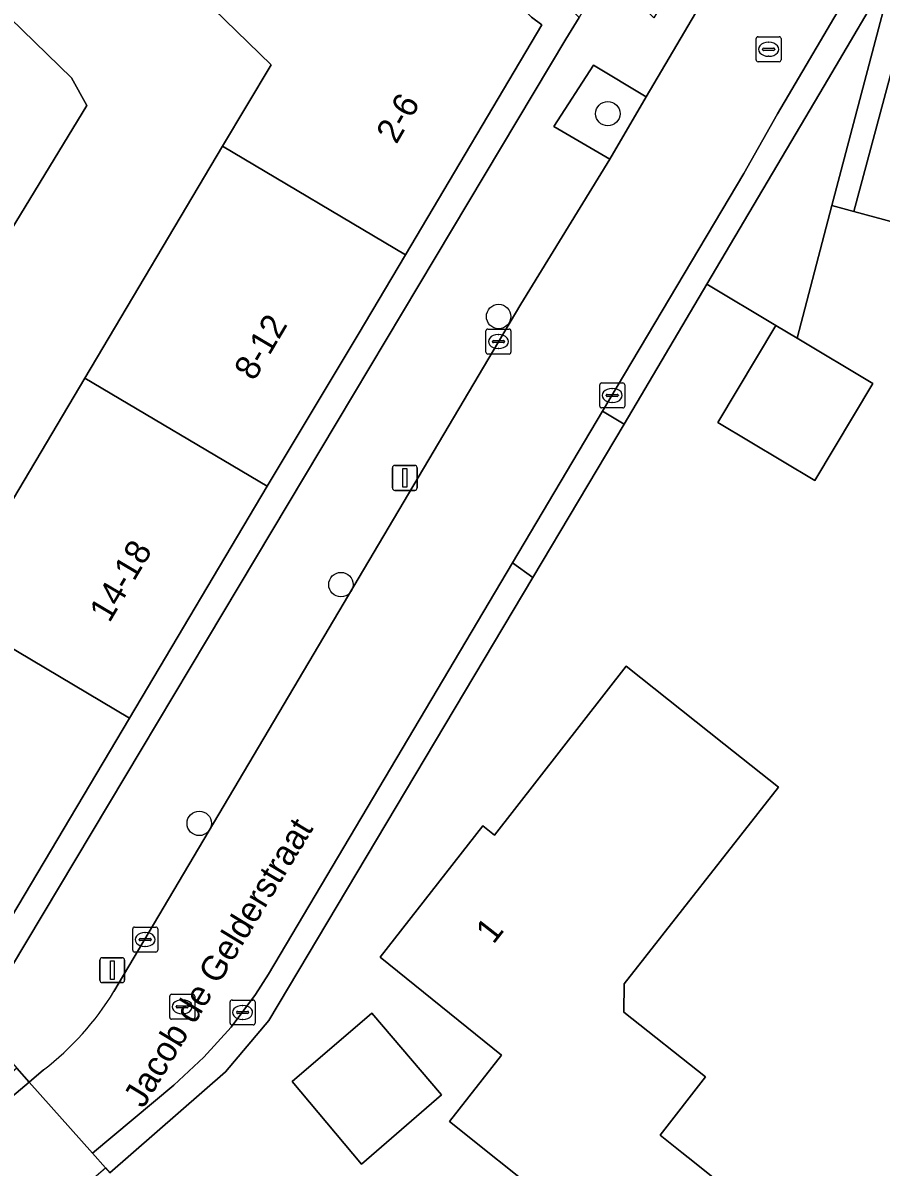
# Model space of a CAD drawing. Extents: x 159888 to 160761, y 384031 to 384750.
# Drawn here: x 160220.71 to 160255.09, y 384420.18 to 384466.02 of the extents above; entities that cross this region are included whole.
import ezdxf

# ---------------------------------------------------------------- set-up
doc = ezdxf.new("R2010")
doc.units = 0
for name, color, linetype in [('IMGEO_Boom', 7, 'Continuous'), ('IMGEO_Erf', 7, 'Continuous'), ('IMGEO_Groenvoorziening', 7, 'Continuous'), ('IMGEO_Kolk', 7, 'Continuous'), ('IMGEO_Lichtmast', 7, 'Continuous'), ('IMGEO_Openbare_ruimte_label', 7, 'Continuous'), ('IMGEO_Pand', 7, 'Continuous'), ('IMGEO_Pand_nummerreeks', 7, 'Continuous'), ('IMGEO_Pand_overbouw', 7, 'Continuous'), ('IMGEO_Rijbaan_lokaal_open', 7, 'Continuous'), ('IMGEO_Rioolput', 7, 'Continuous'), ('IMGEO_Voetpad_gesloten', 7, 'Continuous'), ('IMGEO_Voetpad_open', 7, 'Continuous')]:
    doc.layers.add(name, color=color, linetype=linetype)

msp = doc.modelspace()

# ---------------------------------------------------------------- linework, layer by layer
at = {"layer": 'IMGEO_Boom'}
for centre in [(160244.14, 384462.381), (160239.767, 384454.256), (160233.451, 384443.517), (160227.775, 384433.951)]:
    msp.add_circle(centre, 0.489, dxfattribs=at)
at = {"layer": 'IMGEO_Erf'}
for points in [[(160214.173, 384418.814), (160210.282, 384423.243), (160211.572, 384424.273), (160208.64, 384426.061), (160208.452, 384425.753), (160207.943, 384426.117), (160212.148, 384433.196), (160217.679, 384442.506), (160223.194, 384451.791), (160228.71, 384461.076), (160230.651, 384464.343), (160227.879, 384467.046), (160220.289, 384474.445), (160212.699, 384481.844), (160205.109, 384489.244), (160197.518, 384496.643), (160194.583, 384499.505), (160190.804, 384497.414), (160181.266, 384492.138)], [(160157.338, 384472.343), (160192.947, 384491.75), (160194.145, 384491.56), (160222.659, 384463.811), (160223.27, 384462.707), (160197.935, 384421.095), (160207.34, 384413.056)], [(160257.354, 384457.554), (160253.992, 384458.464), (160253.119, 384458.699), (160251.72, 384453.389), (160254.758, 384451.57), (160252.43, 384447.681), (160248.541, 384450.008), (160250.87, 384453.898), (160248.112, 384455.549), (160244.8, 384449.944), (160241.138, 384443.799), (160230.563, 384426.051), (160228.827, 384423.997), (160224.199, 384419.949)], [(160241.705, 384418.881), (160237.805, 384422.01), (160239.887, 384424.668), (160235.017, 384428.599), (160239.133, 384433.856), (160239.596, 384433.48), (160244.877, 384440.252), (160248.792, 384437.142), (160250.98, 384435.405), (160244.789, 384427.521), (160244.779, 384426.384), (160248.05, 384423.797), (160246.241, 384421.466), (160247.107, 384420.771), (160247.612, 384420.366), (160254.796, 384414.603)]]:
    msp.add_lwpolyline(points, dxfattribs=at)
msp.add_lwpolyline([(160234.279, 384420.299), (160231.496, 384423.61), (160234.695, 384426.344), (160237.485, 384423.085)], close=True, dxfattribs=at)
at = {"layer": 'IMGEO_Groenvoorziening'}
for points in [[(160252.982, 384463.789), (160248.112, 384455.549), (160250.87, 384453.898), (160251.72, 384453.389), (160253.119, 384458.699), (160255.548, 384467.92), (160255.456, 384467.998)], [(160245.676, 384463.056), (160243.572, 384464.325), (160241.985, 384461.862), (160244.222, 384460.558)]]:
    msp.add_lwpolyline(points, close=True, dxfattribs=at)
at = {"layer": 'IMGEO_Kolk'}
for p, q in [((160239.259, 384452.826), (160239.259, 384453.678)), ((160239.334, 384453.752), (160240.186, 384453.752)), ((160239.747, 384453.532), (160239.772, 384453.532)), ((160240.26, 384453.678), (160240.26, 384452.826)), ((160239.518, 384453.246), (160239.518, 384453.258)), ((160239.956, 384453.209), (160239.558, 384453.209)), ((160239.561, 384453.295), (160239.959, 384453.295)), ((160240.002, 384453.258), (160240.002, 384453.246)), ((160240.186, 384452.752), (160239.334, 384452.752)), ((160239.77, 384452.972), (160239.745, 384452.972)), ((160243.819, 384450.669), (160243.819, 384451.521)), ((160243.894, 384451.595), (160244.746, 384451.595)), ((160244.307, 384451.375), (160244.332, 384451.375)), ((160244.82, 384451.521), (160244.82, 384450.669)), ((160244.078, 384451.089), (160244.078, 384451.101)), ((160244.516, 384451.052), (160244.118, 384451.052)), ((160244.121, 384451.138), (160244.519, 384451.138)), ((160244.33, 384450.815), (160244.305, 384450.815)), ((160244.562, 384451.101), (160244.562, 384451.089)), ((160244.746, 384450.595), (160243.894, 384450.595)), ((160225.11, 384428.872), (160225.11, 384429.724)), ((160225.185, 384429.798), (160226.037, 384429.798)), ((160226.111, 384429.724), (160226.111, 384428.872)), ((160225.369, 384429.292), (160225.369, 384429.304)), ((160225.807, 384429.255), (160225.409, 384429.255)), ((160225.412, 384429.341), (160225.81, 384429.341)), ((160225.598, 384429.578), (160225.623, 384429.578)), ((160225.853, 384429.304), (160225.853, 384429.292)), ((160226.037, 384428.798), (160225.185, 384428.798)), ((160225.621, 384429.018), (160225.596, 384429.018)), ((160229.088, 384426.877), (160229.94, 384426.877)), ((160229.013, 384425.951), (160229.013, 384426.803)), ((160229.315, 384426.42), (160229.713, 384426.42)), ((160229.501, 384426.657), (160229.526, 384426.657)), ((160230.014, 384426.803), (160230.014, 384425.951)), ((160229.272, 384426.371), (160229.272, 384426.383)), ((160229.71, 384426.334), (160229.312, 384426.334)), ((160229.524, 384426.097), (160229.499, 384426.097)), ((160229.756, 384426.383), (160229.756, 384426.371)), ((160229.94, 384425.877), (160229.088, 384425.877))]:
    msp.add_line(p, q, dxfattribs=at)
for points in [[(160239.259, 384452.826), (160239.259, 384453.678)], [(160239.334, 384453.752), (160240.186, 384453.752)], [(160240.26, 384453.678), (160240.26, 384452.826)], [(160240.186, 384452.752), (160239.334, 384452.752)], [(160243.819, 384450.669), (160243.819, 384451.521)], [(160243.894, 384451.595), (160244.746, 384451.595)], [(160244.82, 384451.521), (160244.82, 384450.669)], [(160244.746, 384450.595), (160243.894, 384450.595)], [(160225.11, 384428.872), (160225.11, 384429.724)], [(160225.185, 384429.798), (160226.037, 384429.798)], [(160226.111, 384429.724), (160226.111, 384428.872)], [(160226.037, 384428.798), (160225.185, 384428.798)], [(160229.088, 384426.877), (160229.94, 384426.877)], [(160229.013, 384425.951), (160229.013, 384426.803)], [(160230.014, 384426.803), (160230.014, 384425.951)], [(160229.94, 384425.877), (160229.088, 384425.877)]]:
    msp.add_lwpolyline(points, dxfattribs=at)
for centre, radius, start, end in [((160239.336, 384453.676), 0.0765, 91.552, 178.448), ((160239.336, 384453.676), 0.0765, 91.552, 178.448), ((160240.184, 384453.676), 0.0765, 1.552, 88.448), ((160240.184, 384453.676), 0.0765, 1.552, 88.448), ((160239.558, 384453.255), 0.0403, 85.8775, 175.7526), ((160239.555, 384453.245), 0.0366, 178.938, 274.7102), ((160239.959, 384453.252), 0.043, 264.8664, 352.4533), ((160239.963, 384453.257), 0.0386, 1.7309, 96.639), ((160239.336, 384452.828), 0.0765, 181.552, 268.448), ((160239.336, 384452.828), 0.0765, 181.552, 268.448), ((160240.184, 384452.828), 0.0765, 271.552, 358.448), ((160240.184, 384452.828), 0.0765, 271.552, 358.448), ((160243.896, 384451.519), 0.0765, 91.552, 178.448), ((160243.896, 384451.519), 0.0765, 91.552, 178.448), ((160244.744, 384451.519), 0.0765, 1.552, 88.448), ((160244.744, 384451.519), 0.0765, 1.552, 88.448), ((160244.118, 384451.098), 0.0403, 85.8775, 175.7526), ((160244.115, 384451.088), 0.0366, 178.938, 274.7102), ((160244.519, 384451.095), 0.043, 264.8664, 352.4533), ((160244.523, 384451.1), 0.0386, 1.7309, 96.639), ((160243.896, 384450.671), 0.0765, 181.552, 268.448), ((160243.896, 384450.671), 0.0765, 181.552, 268.448), ((160244.744, 384450.671), 0.0765, 271.552, 358.448), ((160244.744, 384450.671), 0.0765, 271.552, 358.448), ((160225.187, 384429.722), 0.0765, 91.552, 178.448), ((160225.187, 384429.722), 0.0765, 91.552, 178.448), ((160226.035, 384429.722), 0.0765, 1.552, 88.448), ((160226.035, 384429.722), 0.0765, 1.552, 88.448), ((160225.409, 384429.301), 0.0403, 85.8775, 175.7526), ((160225.406, 384429.291), 0.0366, 178.938, 274.7102), ((160225.81, 384429.298), 0.043, 264.8664, 352.4533), ((160225.814, 384429.303), 0.0386, 1.7309, 96.639), ((160225.187, 384428.874), 0.0765, 181.552, 268.448), ((160225.187, 384428.874), 0.0765, 181.552, 268.448), ((160226.035, 384428.874), 0.0765, 271.552, 358.448), ((160226.035, 384428.874), 0.0765, 271.552, 358.448), ((160229.09, 384426.801), 0.0765, 91.552, 178.448), ((160229.09, 384426.801), 0.0765, 91.552, 178.448), ((160229.938, 384426.801), 0.0765, 1.552, 88.448), ((160229.938, 384426.801), 0.0765, 1.552, 88.448), ((160229.312, 384426.38), 0.0403, 85.8775, 175.7526), ((160229.717, 384426.382), 0.0386, 1.7309, 96.639), ((160229.09, 384425.953), 0.0765, 181.552, 268.448), ((160229.09, 384425.953), 0.0765, 181.552, 268.448), ((160229.309, 384426.37), 0.0366, 178.938, 274.7102), ((160229.713, 384426.377), 0.043, 264.8664, 352.4533), ((160229.938, 384425.953), 0.0765, 271.552, 358.448), ((160229.938, 384425.953), 0.0765, 271.552, 358.448)]:
    msp.add_arc(centre, radius, start, end, dxfattribs=at)
for centre, major_axis, ratio, start_param, end_param in [((160239.746, 384453.252), (-0.387, 0.002), 0.722429, 4.712389, 7.853982), ((160239.771, 384453.252), (-0.39, 0.002), 0.717154, 1.570796, 4.712389), ((160244.306, 384451.095), (-0.387, 0.002), 0.722429, 4.712389, 7.853982), ((160244.331, 384451.095), (-0.39, 0.002), 0.717154, 1.570796, 4.712389), ((160225.597, 384429.298), (-0.387, 0.002), 0.722429, 4.712389, 7.853982), ((160225.622, 384429.298), (-0.39, 0.002), 0.717154, 1.570796, 4.712389), ((160229.5, 384426.377), (-0.387, 0.002), 0.722429, 4.712389, 7.853982), ((160229.525, 384426.377), (-0.39, 0.002), 0.717154, 1.570796, 4.712389)]:
    msp.add_ellipse(centre, major_axis=major_axis, ratio=ratio, start_param=start_param, end_param=end_param, dxfattribs=at)
at = {"layer": 'IMGEO_Lichtmast'}
for p, q in [((160235.515, 384447.391), (160235.515, 384448.191)), ((160235.515, 384448.191), (160235.515, 384447.391)), ((160235.615, 384448.291), (160236.405, 384448.291)), ((160236.405, 384448.291), (160235.615, 384448.291)), ((160236.505, 384448.191), (160236.505, 384447.391)), ((160236.505, 384447.391), (160236.505, 384448.191)), ((160236.405, 384447.291), (160235.615, 384447.291)), ((160235.615, 384447.291), (160236.405, 384447.291)), ((160223.798, 384427.672), (160223.798, 384428.472)), ((160223.798, 384428.472), (160223.798, 384427.672)), ((160223.898, 384428.572), (160224.688, 384428.572)), ((160224.688, 384428.572), (160223.898, 384428.572)), ((160224.788, 384428.472), (160224.788, 384427.672)), ((160224.788, 384427.672), (160224.788, 384428.472)), ((160224.688, 384427.572), (160223.898, 384427.572)), ((160223.898, 384427.572), (160224.688, 384427.572))]:
    msp.add_line(p, q, dxfattribs=at)
for points in [[(160235.935, 384448.166), (160236.085, 384448.166), (160236.085, 384447.416), (160235.935, 384447.416), (160235.935, 384448.166)], [(160224.218, 384428.447), (160224.368, 384428.447), (160224.368, 384427.697), (160224.218, 384427.697), (160224.218, 384428.447)]]:
    msp.add_lwpolyline(points, dxfattribs=at)
for centre, start, end in [((160235.615, 384448.191), 90, 180), ((160235.615, 384448.191), 90, 180), ((160236.405, 384448.191), 0, 90), ((160236.405, 384448.191), 360, 90), ((160235.615, 384447.391), 180, 270), ((160235.615, 384447.391), 180, 270), ((160236.405, 384447.391), 270, 0), ((160236.405, 384447.391), 270, 0), ((160223.898, 384428.472), 90, 180), ((160223.898, 384428.472), 90, 180), ((160224.688, 384428.472), 0, 90), ((160224.688, 384428.472), 360, 90), ((160223.898, 384427.672), 180, 270), ((160223.898, 384427.672), 180, 270), ((160224.688, 384427.672), 270, 0), ((160224.688, 384427.672), 270, 0)]:
    msp.add_arc(centre, 0.1, start, end, dxfattribs=at)
at = {"layer": 'IMGEO_Pand'}
for points in [[(160241.5, 384465.937), (160241.079, 384466.248), (160233.908, 384473.231), (160227.879, 384467.046), (160230.651, 384464.343), (160228.71, 384461.076), (160236.032, 384456.726)], [(160264.602, 384468.026), (160257.047, 384469.859), (160253.992, 384458.464), (160257.354, 384457.554), (160257.177, 384456.897), (160258.519, 384456.535), (160258.696, 384457.191), (160261.675, 384456.385), (160262.631, 384460.429)], [(160236.032, 384456.726), (160228.71, 384461.076), (160223.194, 384451.791), (160230.493, 384447.455), (160234.136, 384453.532)], [(160254.758, 384451.57), (160251.72, 384453.389), (160250.87, 384453.898), (160248.541, 384450.008), (160252.43, 384447.681)], [(160230.493, 384447.455), (160223.194, 384451.791), (160217.679, 384442.506), (160224.977, 384438.17)], [(160212.148, 384433.196), (160218.975, 384429.14), (160219.443, 384428.854), (160224.977, 384438.17), (160217.679, 384442.506)], [(160234.695, 384426.344), (160231.496, 384423.61), (160234.279, 384420.299), (160237.485, 384423.085)]]:
    msp.add_lwpolyline(points, close=True, dxfattribs=at)
msp.add_lwpolyline([(160254.796, 384414.603), (160247.612, 384420.366), (160247.107, 384420.771), (160246.241, 384421.466), (160248.05, 384423.797), (160244.779, 384426.384), (160244.789, 384427.521), (160250.98, 384435.405), (160248.792, 384437.142), (160244.877, 384440.252), (160239.596, 384433.48), (160239.133, 384433.856), (160235.017, 384428.599), (160239.887, 384424.668), (160237.805, 384422.01), (160241.705, 384418.881)], dxfattribs=at)
at = {"layer": 'IMGEO_Pand_overbouw'}
msp.add_lwpolyline([(160220.463, 384424.147), (160214.173, 384418.814), (160214.643, 384418.258), (160217.089, 384415.365), (160217.651, 384414.7), (160224.022, 384420.156), (160223.502, 384420.739), (160220.961, 384423.589)], close=True, dxfattribs=at)
at = {"layer": 'IMGEO_Rijbaan_lokaal_open'}
for points in [[(160243.93, 384450.46), (160249.582, 384459.989), (160250.937, 384462.372), (160253.495, 384466.73), (160253.589, 384466.895), (160249.522, 384469.561), (160248.878, 384468.503), (160245.676, 384463.056), (160244.222, 384460.558), (160240.652, 384454.754), (160239.759, 384453.248), (160224.357, 384427.222)], [(160221.54, 384424.077), (160220.961, 384423.589), (160223.502, 384420.739), (160226.761, 384423.47), (160227.958, 384424.581), (160229.052, 384425.794), (160230.033, 384427.1), (160230.556, 384427.912), (160240.327, 384444.385), (160243.93, 384450.46)]]:
    msp.add_lwpolyline(points, dxfattribs=at)
msp.add_lwpolyline([(160214.643, 384418.258), (160217.089, 384415.365), (160217.651, 384414.7), (160224.022, 384420.156), (160223.502, 384420.739), (160220.961, 384423.589)], close=True, dxfattribs=at)
msp.add_arc((160214.59, 384433.136), 11.418, 307.4939, 328.804, dxfattribs=at)
at = {"layer": 'IMGEO_Rioolput'}
for p, q in [((160250.082, 384464.534), (160250.082, 384465.386)), ((160250.157, 384465.46), (160251.009, 384465.46)), ((160251.083, 384465.386), (160251.083, 384464.534)), ((160250.341, 384464.954), (160250.341, 384464.966)), ((160250.779, 384464.917), (160250.381, 384464.917)), ((160250.384, 384465.003), (160250.782, 384465.003)), ((160250.57, 384465.24), (160250.595, 384465.24)), ((160250.825, 384464.966), (160250.825, 384464.954)), ((160251.009, 384464.46), (160250.157, 384464.46)), ((160250.593, 384464.68), (160250.568, 384464.68)), ((160226.596, 384426.18), (160226.596, 384427.032)), ((160226.671, 384427.106), (160227.523, 384427.106)), ((160227.084, 384426.886), (160227.109, 384426.886)), ((160227.597, 384427.032), (160227.597, 384426.18)), ((160226.855, 384426.6), (160226.855, 384426.612)), ((160227.293, 384426.563), (160226.895, 384426.563)), ((160226.898, 384426.649), (160227.296, 384426.649)), ((160227.339, 384426.612), (160227.339, 384426.6)), ((160227.523, 384426.106), (160226.671, 384426.106)), ((160227.107, 384426.326), (160227.082, 384426.326))]:
    msp.add_line(p, q, dxfattribs=at)
for points in [[(160250.082, 384464.534), (160250.082, 384465.386)], [(160250.157, 384465.46), (160251.009, 384465.46)], [(160251.083, 384465.386), (160251.083, 384464.534)], [(160251.009, 384464.46), (160250.157, 384464.46)], [(160226.596, 384426.18), (160226.596, 384427.032)], [(160226.671, 384427.106), (160227.523, 384427.106)], [(160227.597, 384427.032), (160227.597, 384426.18)], [(160227.523, 384426.106), (160226.671, 384426.106)]]:
    msp.add_lwpolyline(points, dxfattribs=at)
for centre, radius, start, end in [((160250.159, 384465.384), 0.0765, 91.552, 178.448), ((160250.159, 384465.384), 0.0765, 91.552, 178.448), ((160251.007, 384465.384), 0.0765, 1.552, 88.448), ((160251.007, 384465.384), 0.0765, 1.552, 88.448), ((160250.381, 384464.963), 0.0403, 85.8775, 175.7526), ((160250.378, 384464.953), 0.0366, 178.938, 274.7102), ((160250.782, 384464.96), 0.043, 264.8664, 352.4533), ((160250.786, 384464.965), 0.0386, 1.7309, 96.639), ((160250.159, 384464.536), 0.0765, 181.552, 268.448), ((160250.159, 384464.536), 0.0765, 181.552, 268.448), ((160251.007, 384464.536), 0.0765, 271.552, 358.448), ((160251.007, 384464.536), 0.0765, 271.552, 358.448), ((160226.673, 384427.03), 0.0765, 91.552, 178.448), ((160226.673, 384427.03), 0.0765, 91.552, 178.448), ((160227.521, 384427.03), 0.0765, 1.552, 88.448), ((160227.521, 384427.03), 0.0765, 1.552, 88.448), ((160226.895, 384426.609), 0.0403, 85.8775, 175.7526), ((160226.892, 384426.599), 0.0366, 178.938, 274.7102), ((160227.296, 384426.606), 0.043, 264.8664, 352.4533), ((160227.3, 384426.611), 0.0386, 1.7309, 96.639), ((160226.673, 384426.182), 0.0765, 181.552, 268.448), ((160226.673, 384426.182), 0.0765, 181.552, 268.448), ((160227.521, 384426.182), 0.0765, 271.552, 358.448), ((160227.521, 384426.182), 0.0765, 271.552, 358.448)]:
    msp.add_arc(centre, radius, start, end, dxfattribs=at)
for centre, major_axis, ratio, start_param, end_param in [((160250.569, 384464.96), (-0.387, 0.002), 0.722429, 4.712389, 7.853982), ((160250.594, 384464.96), (-0.39, 0.002), 0.717154, 1.570796, 4.712389), ((160227.083, 384426.606), (-0.387, 0.002), 0.722429, 4.712389, 7.853982), ((160227.108, 384426.606), (-0.39, 0.002), 0.717154, 1.570796, 4.712389)]:
    msp.add_ellipse(centre, major_axis=major_axis, ratio=ratio, start_param=start_param, end_param=end_param, dxfattribs=at)
at = {"layer": 'IMGEO_Voetpad_gesloten'}
msp.add_lwpolyline([(160216.831, 384457.484), (160199.296, 384428.481), (160195.888, 384422.845), (160197.935, 384421.095), (160223.27, 384462.707), (160222.659, 384463.811), (160194.145, 384491.56)], dxfattribs=at)
at = {"layer": 'IMGEO_Voetpad_open'}
for points in [[(160196.415, 384509.815), (160203.556, 384502.837), (160211.139, 384495.429), (160214.063, 384492.572), (160218.725, 384488.027), (160226.316, 384480.627), (160229.825, 384477.206), (160233.908, 384473.231), (160241.079, 384466.248), (160241.5, 384465.937), (160236.032, 384456.726), (160234.136, 384453.532), (160230.493, 384447.455), (160224.977, 384438.17), (160219.443, 384428.854), (160218.975, 384429.14), (160217.802, 384427.216), (160218.9, 384425.95), (160242.463, 384465.36), (160242.988, 384466.237), (160208.326, 384500), (160196.722, 384511.338)], [(160239.759, 384453.248), (160240.652, 384454.754), (160244.222, 384460.558), (160241.985, 384461.862), (160243.572, 384464.325), (160245.676, 384463.056), (160248.878, 384468.503), (160249.522, 384469.561), (160248.531, 384470.48), (160245.981, 384466.225), (160244.045, 384468.12), (160242.988, 384466.237), (160242.463, 384465.36), (160218.9, 384425.95), (160220.463, 384424.147), (160220.961, 384423.589), (160221.54, 384424.077)], [(160224.357, 384427.222), (160239.759, 384453.248)]]:
    msp.add_lwpolyline(points, dxfattribs=at)
for points in [[(160257.047, 384469.859), (160255.26, 384469.838), (160253.589, 384466.895), (160253.495, 384466.73), (160250.937, 384462.372), (160249.582, 384459.989), (160243.93, 384450.46), (160244.8, 384449.944), (160248.112, 384455.549), (160252.982, 384463.789), (160255.456, 384467.998), (160255.548, 384467.92), (160253.119, 384458.699), (160253.992, 384458.464)], [(160241.138, 384443.799), (160244.8, 384449.944), (160243.93, 384450.46), (160240.327, 384444.385)], [(160230.556, 384427.912), (160230.033, 384427.1), (160229.052, 384425.794), (160227.958, 384424.581), (160226.761, 384423.47), (160223.502, 384420.739), (160224.022, 384420.156), (160224.199, 384419.949), (160228.827, 384423.997), (160230.563, 384426.051), (160241.138, 384443.799), (160240.327, 384444.385)], [(160220.961, 384423.589), (160220.463, 384424.147), (160214.173, 384418.814), (160214.643, 384418.258)]]:
    msp.add_lwpolyline(points, close=True, dxfattribs=at)
msp.add_arc((160214.59, 384433.136), 11.418, 307.4939, 328.804, dxfattribs=at)

# ---------------------------------------------------------------- texts
at = {"layer": 'IMGEO_Openbare_ruimte_label'}
msp.add_text('Jacob de Gelderstraat', height=1, rotation=58.7415, dxfattribs=at).set_placement((160225.536, 384422.505))
at = {"layer": 'IMGEO_Pand_nummerreeks'}
for s, rotation, p in [('2-6', 59.9944, (160235.674, 384461.127)), ('8-12', 59.3928, (160229.976, 384451.638)), ('14-18', 59.3936, (160224.178, 384441.954)), ('1', 51.9386, (160239.558, 384429.078))]:
    msp.add_text(s, height=1, rotation=rotation, dxfattribs=at).set_placement(p)

doc.saveas('drawing.dxf')
